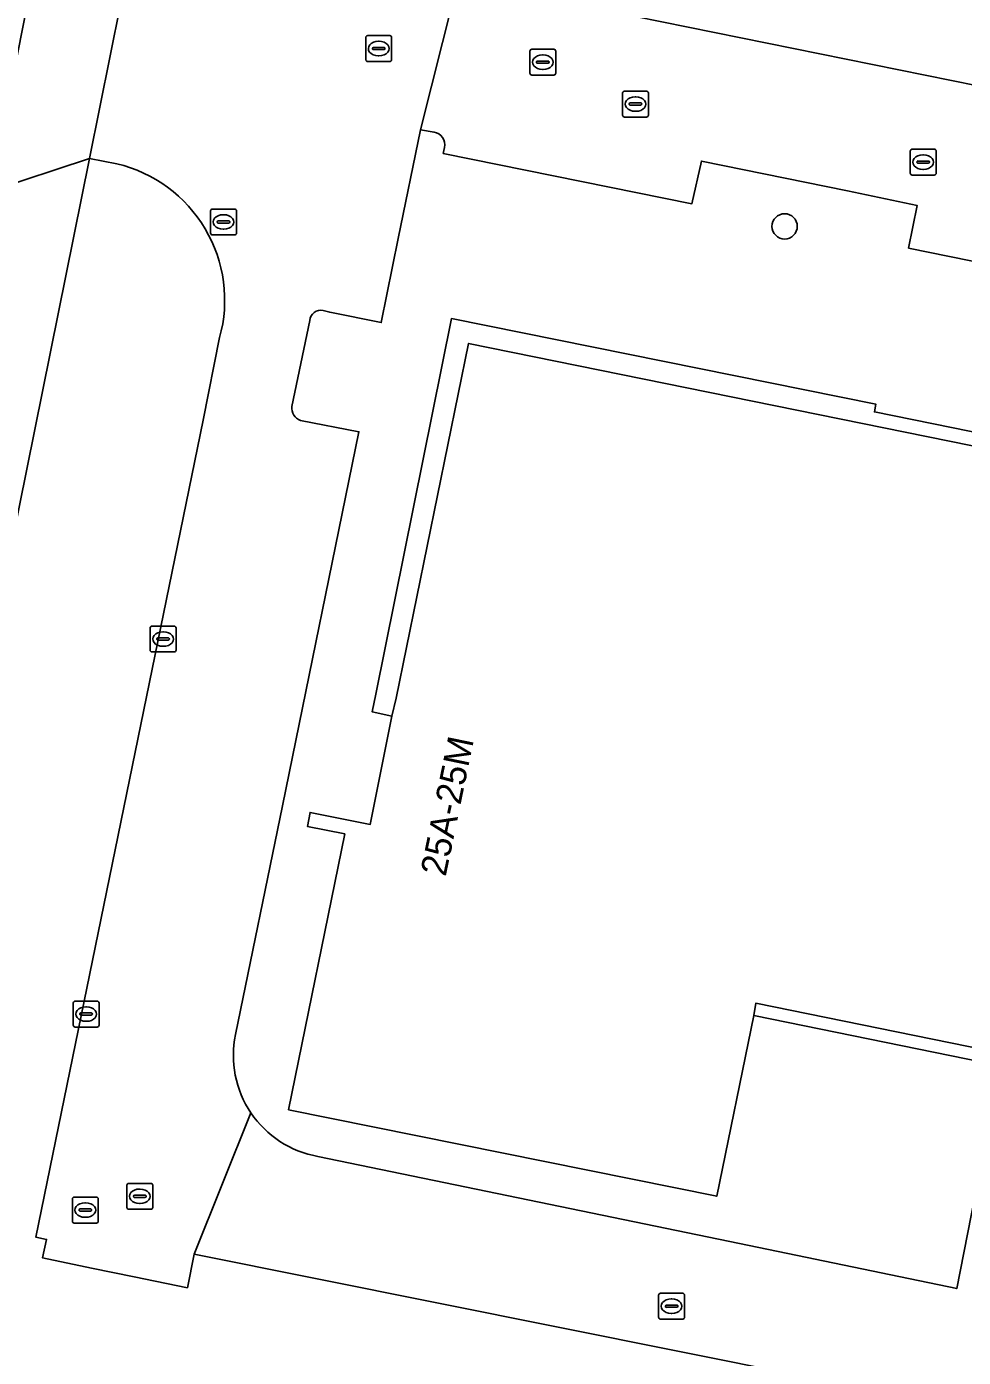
# Model space of a CAD drawing. Extents: x 157692 to 159674, y 381452 to 383291.
# Drawn here: x 158509.1 to 158545.3, y 381982.8 to 382034.2 of the extents above; entities that cross this region are included whole.
import ezdxf

# ---------------------------------------------------------------- set-up
doc = ezdxf.new("R2010")
doc.units = 0
for name, color, linetype in [('IMGEO_Boom', 7, 'Continuous'), ('IMGEO_Erf', 7, 'Continuous'), ('IMGEO_Kolk', 7, 'Continuous'), ('IMGEO_Pand', 7, 'Continuous'), ('IMGEO_Pand_nummerreeks', 7, 'Continuous'), ('IMGEO_Pand_overbouw', 7, 'Continuous'), ('IMGEO_Rijbaan_lokaal_open', 7, 'Continuous'), ('IMGEO_Rioolput', 7, 'Continuous'), ('IMGEO_Voetpad_open', 7, 'Continuous')]:
    doc.layers.add(name, color=color, linetype=linetype)

msp = doc.modelspace()

# ---------------------------------------------------------------- linework, layer by layer
at = {"layer": 'IMGEO_Boom'}
msp.add_circle((158538.353, 382026.481), 0.489, dxfattribs=at)
at = {"layer": 'IMGEO_Erf'}
for points in [[(158525.034, 382055.722), (158526.735, 382058.178), (158526.89, 382058.147), (158531.761, 382057.161), (158529.467, 382045.826), (158527.765, 382046.147), (158525.552, 382035.293), (158526.323, 382035.147), (158526.484, 382035.842), (158558.034, 382029.439), (158559.163, 382029.191)], [(158524.803, 382030.122), (158524.275, 382030.209), (158523.422, 382026.011), (158522.762, 382022.762), (158520.771, 382023.159), (158520.515, 382023.224)], [(158641.091, 382005.9), (158641.056, 382005.738), (158543.145, 382025.64), (158543.48, 382027.287), (158540.782, 382027.856), (158535.136, 382029.001), (158534.769, 382027.354), (158525.158, 382029.297), (158525.205, 382029.531)], [(158512.544, 382028.902), (158511.487, 382029.103), (158496.983, 381957.259), (158496.631, 381955.517), (158495.471, 381949.664), (158495.027, 381947.537), (158491.342, 381929.868), (158491.219, 381929.278), (158492.177, 381929.035), (158492.488, 381928.764), (158494.804, 381926.956), (158495.221, 381926.868), (158496.07, 381930.877), (158496.196, 381931.498), (158503.605, 381929.886), (158502.458, 381924.328), (158501.376, 381918.907), (158499.595, 381910.326)], [(158519.997, 382022.847), (158519.31, 382019.523)], [(158633.149, 381962.709), (158632.151, 381962.924), (158589.775, 381971.664), (158553.046, 381979.24), (158515.538, 381986.757), (158515.269, 381985.459), (158513.218, 381985.883), (158511.57, 381986.217), (158509.677, 381986.614), (158509.827, 381987.329), (158509.408, 381987.417), (158515.877, 382018.987), (158516.515, 382022.182)], [(158519.648, 382018.983), (158521.903, 382018.543), (158518.946, 382004.082), (158517.13, 381995.243)], [(158520.308, 381990.539), (158536.606, 381987.176), (158545.003, 381985.431), (158545.983, 381990.412), (158546.696, 381994.043), (158551.412, 381993.084), (158550.677, 381989.427), (158549.681, 381984.468), (158590.704, 381976.029), (158597.231, 381974.687), (158602.775, 381973.547), (158633.167, 381967.299), (158634.147, 381967.084)]]:
    msp.add_lwpolyline(points, dxfattribs=at)
msp.add_lwpolyline([(158628.896, 381977.861), (158551.508, 381993.562), (158546.79, 381994.52), (158537.238, 381996.458), (158537.162, 381995.98), (158535.731, 381988.998), (158519.182, 381992.341), (158521.352, 382003.003), (158519.908, 382003.291), (158520.013, 382003.834), (158522.34, 382003.369), (158523.175, 382007.551), (158523.336, 382008.252), (158526.141, 382021.958), (158633.426, 382000.171)], close=True, dxfattribs=at)
for centre, radius, start, end in [((158524.737, 382029.645), 0.482, 346.3474, 82.1), ((158511.29, 382023.627), 5.422, 344.5375, 76.6221), ((158520.417, 382022.815), 0.421, 76.506, 175.5882), ((158519.793, 382019.449), 0.488, 171.3288, 252.7582), ((158521.013, 381994.44), 3.965, 168.3194, 214.0305), ((158521.01, 381994.438), 3.961, 214.0249, 259.7917)]:
    msp.add_arc(centre, radius, start, end, dxfattribs=at)
at = {"layer": 'IMGEO_Kolk'}
for p, q in [((158532.087, 382030.781), (158532.087, 382031.633)), ((158532.162, 382031.707), (158533.014, 382031.707)), ((158532.575, 382031.487), (158532.6, 382031.487)), ((158533.088, 382031.633), (158533.088, 382030.781)), ((158532.346, 382031.201), (158532.346, 382031.213)), ((158532.784, 382031.164), (158532.386, 382031.164)), ((158532.389, 382031.25), (158532.787, 382031.25)), ((158532.598, 382030.927), (158532.573, 382030.927)), ((158532.83, 382031.213), (158532.83, 382031.201)), ((158533.014, 382030.707), (158532.162, 382030.707)), ((158543.209, 382028.538), (158543.209, 382029.39)), ((158543.284, 382029.464), (158544.136, 382029.464)), ((158544.21, 382029.39), (158544.21, 382028.538)), ((158543.468, 382028.958), (158543.468, 382028.97)), ((158543.906, 382028.921), (158543.508, 382028.921)), ((158543.511, 382029.007), (158543.909, 382029.007)), ((158543.697, 382029.244), (158543.722, 382029.244)), ((158543.952, 382028.97), (158543.952, 382028.958)), ((158544.136, 382028.464), (158543.284, 382028.464)), ((158543.72, 382028.684), (158543.695, 382028.684)), ((158516.168, 382026.225), (158516.168, 382027.077)), ((158516.243, 382027.151), (158517.095, 382027.151)), ((158516.656, 382026.931), (158516.681, 382026.931)), ((158517.169, 382027.077), (158517.169, 382026.225)), ((158516.427, 382026.645), (158516.427, 382026.657)), ((158516.865, 382026.608), (158516.467, 382026.608)), ((158516.47, 382026.694), (158516.868, 382026.694)), ((158516.679, 382026.371), (158516.654, 382026.371)), ((158516.911, 382026.657), (158516.911, 382026.645)), ((158517.095, 382026.151), (158516.243, 382026.151)), ((158513.831, 382010.106), (158513.831, 382010.958)), ((158513.906, 382011.032), (158514.758, 382011.032)), ((158514.832, 382010.958), (158514.832, 382010.106)), ((158514.09, 382010.526), (158514.09, 382010.538)), ((158514.528, 382010.489), (158514.13, 382010.489)), ((158514.133, 382010.575), (158514.531, 382010.575)), ((158514.319, 382010.812), (158514.344, 382010.812)), ((158514.574, 382010.538), (158514.574, 382010.526)), ((158514.758, 382010.032), (158513.906, 382010.032)), ((158514.342, 382010.252), (158514.317, 382010.252)), ((158510.857, 381995.612), (158510.857, 381996.464)), ((158510.932, 381996.538), (158511.784, 381996.538)), ((158511.858, 381996.464), (158511.858, 381995.612)), ((158511.116, 381996.032), (158511.116, 381996.044)), ((158511.554, 381995.995), (158511.156, 381995.995)), ((158511.159, 381996.081), (158511.557, 381996.081)), ((158511.345, 381996.318), (158511.37, 381996.318)), ((158511.6, 381996.044), (158511.6, 381996.032)), ((158511.784, 381995.538), (158510.932, 381995.538)), ((158511.368, 381995.758), (158511.343, 381995.758)), ((158533.484, 381984.322), (158533.484, 381985.174)), ((158533.559, 381985.248), (158534.411, 381985.248)), ((158534.485, 381985.174), (158534.485, 381984.322)), ((158533.743, 381984.742), (158533.743, 381984.754)), ((158534.181, 381984.705), (158533.783, 381984.705)), ((158533.786, 381984.791), (158534.184, 381984.791)), ((158533.972, 381985.028), (158533.997, 381985.028)), ((158534.227, 381984.754), (158534.227, 381984.742)), ((158534.411, 381984.248), (158533.559, 381984.248)), ((158533.995, 381984.468), (158533.97, 381984.468))]:
    msp.add_line(p, q, dxfattribs=at)
for points in [[(158532.087, 382030.781), (158532.087, 382031.633)], [(158532.162, 382031.707), (158533.014, 382031.707)], [(158533.088, 382031.633), (158533.088, 382030.781)], [(158533.014, 382030.707), (158532.162, 382030.707)], [(158543.209, 382028.538), (158543.209, 382029.39)], [(158543.284, 382029.464), (158544.136, 382029.464)], [(158544.21, 382029.39), (158544.21, 382028.538)], [(158544.136, 382028.464), (158543.284, 382028.464)], [(158516.168, 382026.225), (158516.168, 382027.077)], [(158516.243, 382027.151), (158517.095, 382027.151)], [(158517.169, 382027.077), (158517.169, 382026.225)], [(158517.095, 382026.151), (158516.243, 382026.151)], [(158513.831, 382010.106), (158513.831, 382010.958)], [(158513.906, 382011.032), (158514.758, 382011.032)], [(158514.832, 382010.958), (158514.832, 382010.106)], [(158514.758, 382010.032), (158513.906, 382010.032)], [(158510.857, 381995.612), (158510.857, 381996.464)], [(158510.932, 381996.538), (158511.784, 381996.538)], [(158511.858, 381996.464), (158511.858, 381995.612)], [(158511.784, 381995.538), (158510.932, 381995.538)], [(158533.484, 381984.322), (158533.484, 381985.174)], [(158533.559, 381985.248), (158534.411, 381985.248)], [(158534.485, 381985.174), (158534.485, 381984.322)], [(158534.411, 381984.248), (158533.559, 381984.248)]]:
    msp.add_lwpolyline(points, dxfattribs=at)
for centre, radius, start, end in [((158532.164, 382031.631), 0.0765, 91.552, 178.448), ((158532.164, 382031.631), 0.0765, 91.552, 178.448), ((158533.012, 382031.631), 0.0765, 1.552, 88.448), ((158533.012, 382031.631), 0.0765, 1.552, 88.448), ((158532.386, 382031.21), 0.0403, 85.8775, 175.7526), ((158532.383, 382031.2), 0.0366, 178.938, 274.7102), ((158532.787, 382031.207), 0.043, 264.8664, 352.4533), ((158532.791, 382031.212), 0.0386, 1.7309, 96.639), ((158532.164, 382030.783), 0.0765, 181.552, 268.448), ((158532.164, 382030.783), 0.0765, 181.552, 268.448), ((158533.012, 382030.783), 0.0765, 271.552, 358.448), ((158533.012, 382030.783), 0.0765, 271.552, 358.448), ((158543.286, 382029.388), 0.0765, 91.552, 178.448), ((158543.286, 382029.388), 0.0765, 91.552, 178.448), ((158544.134, 382029.388), 0.0765, 1.552, 88.448), ((158544.134, 382029.388), 0.0765, 1.552, 88.448), ((158543.508, 382028.967), 0.0403, 85.8775, 175.7526), ((158543.505, 382028.957), 0.0366, 178.938, 274.7102), ((158543.909, 382028.964), 0.043, 264.8664, 352.4533), ((158543.913, 382028.969), 0.0386, 1.7309, 96.639), ((158543.286, 382028.54), 0.0765, 181.552, 268.448), ((158543.286, 382028.54), 0.0765, 181.552, 268.448), ((158544.134, 382028.54), 0.0765, 271.552, 358.448), ((158544.134, 382028.54), 0.0765, 271.552, 358.448), ((158516.245, 382027.075), 0.0765, 91.552, 178.448), ((158516.245, 382027.075), 0.0765, 91.552, 178.448), ((158517.093, 382027.075), 0.0765, 1.552, 88.448), ((158517.093, 382027.075), 0.0765, 1.552, 88.448), ((158516.467, 382026.654), 0.0403, 85.8775, 175.7526), ((158516.464, 382026.644), 0.0366, 178.938, 274.7102), ((158516.868, 382026.651), 0.043, 264.8664, 352.4533), ((158516.872, 382026.656), 0.0386, 1.7309, 96.639), ((158516.245, 382026.227), 0.0765, 181.552, 268.448), ((158516.245, 382026.227), 0.0765, 181.552, 268.448), ((158517.093, 382026.227), 0.0765, 271.552, 358.448), ((158517.093, 382026.227), 0.0765, 271.552, 358.448), ((158513.908, 382010.956), 0.0765, 91.552, 178.448), ((158513.908, 382010.956), 0.0765, 91.552, 178.448), ((158514.756, 382010.956), 0.0765, 1.552, 88.448), ((158514.756, 382010.956), 0.0765, 1.552, 88.448), ((158514.13, 382010.535), 0.0403, 85.8775, 175.7526), ((158514.127, 382010.525), 0.0366, 178.938, 274.7102), ((158514.531, 382010.532), 0.043, 264.8664, 352.4533), ((158514.535, 382010.537), 0.0386, 1.7309, 96.639), ((158513.908, 382010.108), 0.0765, 181.552, 268.448), ((158513.908, 382010.108), 0.0765, 181.552, 268.448), ((158514.756, 382010.108), 0.0765, 271.552, 358.448), ((158514.756, 382010.108), 0.0765, 271.552, 358.448), ((158510.934, 381996.462), 0.0765, 91.552, 178.448), ((158510.934, 381996.462), 0.0765, 91.552, 178.448), ((158511.782, 381996.462), 0.0765, 1.552, 88.448), ((158511.782, 381996.462), 0.0765, 1.552, 88.448), ((158511.156, 381996.041), 0.0403, 85.8775, 175.7526), ((158511.153, 381996.031), 0.0366, 178.938, 274.7102), ((158511.557, 381996.038), 0.043, 264.8664, 352.4533), ((158511.561, 381996.043), 0.0386, 1.7309, 96.639), ((158510.934, 381995.614), 0.0765, 181.552, 268.448), ((158510.934, 381995.614), 0.0765, 181.552, 268.448), ((158511.782, 381995.614), 0.0765, 271.552, 358.448), ((158511.782, 381995.614), 0.0765, 271.552, 358.448), ((158533.561, 381985.172), 0.0765, 91.552, 178.448), ((158533.561, 381985.172), 0.0765, 91.552, 178.448), ((158534.409, 381985.172), 0.0765, 1.552, 88.448), ((158534.409, 381985.172), 0.0765, 1.552, 88.448), ((158533.783, 381984.751), 0.0403, 85.8775, 175.7526), ((158533.78, 381984.741), 0.0366, 178.938, 274.7102), ((158534.184, 381984.748), 0.043, 264.8664, 352.4533), ((158534.188, 381984.753), 0.0386, 1.7309, 96.639), ((158533.561, 381984.324), 0.0765, 181.552, 268.448), ((158533.561, 381984.324), 0.0765, 181.552, 268.448), ((158534.409, 381984.324), 0.0765, 271.552, 358.448), ((158534.409, 381984.324), 0.0765, 271.552, 358.448)]:
    msp.add_arc(centre, radius, start, end, dxfattribs=at)
for centre, major_axis, ratio, start_param, end_param in [((158532.574, 382031.207), (-0.387, 0.002), 0.722429, 4.712389, 7.853982), ((158532.599, 382031.207), (-0.39, 0.002), 0.717154, 1.570796, 4.712389), ((158543.696, 382028.964), (-0.387, 0.002), 0.722429, 4.712389, 7.853982), ((158543.721, 382028.964), (-0.39, 0.002), 0.717154, 1.570796, 4.712389), ((158516.655, 382026.651), (-0.387, 0.002), 0.722429, 4.712389, 7.853982), ((158516.68, 382026.651), (-0.39, 0.002), 0.717154, 1.570796, 4.712389), ((158514.318, 382010.532), (-0.387, 0.002), 0.722429, 4.712389, 7.853982), ((158514.343, 382010.532), (-0.39, 0.002), 0.717154, 1.570796, 4.712389), ((158511.344, 381996.038), (-0.387, 0.002), 0.722429, 4.712389, 7.853982), ((158511.369, 381996.038), (-0.39, 0.002), 0.717154, 1.570796, 4.712389), ((158533.971, 381984.748), (-0.387, 0.002), 0.722429, 4.712389, 7.853982), ((158533.996, 381984.748), (-0.39, 0.002), 0.717154, 1.570796, 4.712389)]:
    msp.add_ellipse(centre, major_axis=major_axis, ratio=ratio, start_param=start_param, end_param=end_param, dxfattribs=at)
at = {"layer": 'IMGEO_Pand'}
msp.add_lwpolyline([(158520.013, 382003.834), (158519.908, 382003.291), (158521.352, 382003.003), (158519.182, 381992.341), (158535.731, 381988.998), (158537.162, 381995.98), (158537.238, 381996.458), (158546.79, 381994.52), (158551.508, 381993.562), (158628.896, 381977.861), (158633.426, 382000.171), (158526.141, 382021.958), (158523.336, 382008.252), (158523.175, 382007.551), (158522.34, 382003.369)], close=True, dxfattribs=at)
at = {"layer": 'IMGEO_Pand_overbouw'}
msp.add_lwpolyline([(158537.162, 381995.98), (158546.696, 381994.043), (158551.412, 381993.084), (158629.29, 381977.261), (158634.018, 382000.555), (158541.821, 382019.31), (158541.878, 382019.607), (158525.478, 382022.916), (158522.548, 382008.404), (158522.41, 382007.723), (158523.175, 382007.551), (158523.336, 382008.252), (158526.141, 382021.958), (158633.426, 382000.171), (158628.896, 381977.861), (158551.508, 381993.562), (158546.79, 381994.52), (158537.238, 381996.458)], close=True, dxfattribs=at)
at = {"layer": 'IMGEO_Rijbaan_lokaal_open'}
for points in [[(158520.515, 382023.224), (158520.771, 382023.159), (158522.762, 382022.762), (158523.422, 382026.011), (158524.275, 382030.209), (158525.552, 382035.293), (158527.765, 382046.147), (158529.467, 382045.826), (158531.761, 382057.161), (158526.89, 382058.147), (158526.735, 382058.178), (158525.034, 382055.722)], [(158559.163, 382029.191), (158558.034, 382029.439), (158526.484, 382035.842), (158526.323, 382035.147), (158525.552, 382035.293), (158524.275, 382030.209), (158524.803, 382030.122)], [(158515.374, 382034.573), (158513.524, 382034.906), (158513.351, 382034.937), (158512.682, 382035.058), (158511.487, 382029.103), (158512.544, 382028.902)], [(158525.205, 382029.531), (158525.158, 382029.297), (158534.769, 382027.354), (158535.136, 382029.001), (158540.782, 382027.856), (158543.48, 382027.287), (158543.145, 382025.64), (158641.056, 382005.738), (158641.091, 382005.9)], [(158519.31, 382019.523), (158519.997, 382022.847)], [(158516.515, 382022.182), (158515.877, 382018.987), (158509.408, 381987.417), (158509.827, 381987.329), (158509.677, 381986.614), (158511.57, 381986.217), (158513.218, 381985.883), (158515.269, 381985.459), (158515.538, 381986.757), (158517.727, 381992.221)], [(158517.13, 381995.243), (158518.946, 382004.082), (158521.903, 382018.543), (158519.648, 382018.983)], [(158549.681, 381984.468), (158550.677, 381989.427), (158551.412, 381993.084), (158546.696, 381994.043), (158545.983, 381990.412), (158545.003, 381985.431), (158536.606, 381987.176), (158520.308, 381990.539)], [(158517.727, 381992.221), (158515.538, 381986.757), (158553.046, 381979.24), (158589.775, 381971.664), (158632.151, 381962.924), (158633.149, 381962.709)]]:
    msp.add_lwpolyline(points, dxfattribs=at)
for centre, radius, start, end in [((158524.737, 382029.645), 0.482, 346.3474, 82.1), ((158511.29, 382023.627), 5.422, 344.5375, 76.6221), ((158520.417, 382022.815), 0.421, 76.506, 175.5882), ((158519.793, 382019.449), 0.488, 171.3288, 252.7582), ((158521.013, 381994.44), 3.965, 168.3194, 214.0305), ((158521.01, 381994.438), 3.961, 214.0249, 259.7917)]:
    msp.add_arc(centre, radius, start, end, dxfattribs=at)
at = {"layer": 'IMGEO_Rioolput'}
for p, q in [((158522.164, 382032.927), (158522.164, 382033.779)), ((158522.239, 382033.853), (158523.091, 382033.853)), ((158522.652, 382033.633), (158522.677, 382033.633)), ((158523.165, 382033.779), (158523.165, 382032.927)), ((158522.423, 382033.347), (158522.423, 382033.359)), ((158522.861, 382033.31), (158522.463, 382033.31)), ((158522.466, 382033.396), (158522.864, 382033.396)), ((158522.675, 382033.073), (158522.65, 382033.073)), ((158522.907, 382033.359), (158522.907, 382033.347)), ((158528.506, 382032.4), (158528.506, 382033.252)), ((158528.581, 382033.326), (158529.433, 382033.326)), ((158528.994, 382033.106), (158529.019, 382033.106)), ((158529.507, 382033.252), (158529.507, 382032.4)), ((158523.091, 382032.853), (158522.239, 382032.853)), ((158528.765, 382032.82), (158528.765, 382032.832)), ((158529.203, 382032.783), (158528.805, 382032.783)), ((158528.808, 382032.869), (158529.206, 382032.869)), ((158529.017, 382032.546), (158528.992, 382032.546)), ((158529.249, 382032.832), (158529.249, 382032.82)), ((158529.433, 382032.326), (158528.581, 382032.326)), ((158512.933, 381988.569), (158512.933, 381989.421)), ((158513.008, 381989.495), (158513.86, 381989.495)), ((158513.421, 381989.275), (158513.446, 381989.275)), ((158513.934, 381989.421), (158513.934, 381988.569)), ((158510.825, 381988.038), (158510.825, 381988.89)), ((158510.9, 381988.964), (158511.752, 381988.964)), ((158511.313, 381988.744), (158511.338, 381988.744)), ((158511.826, 381988.89), (158511.826, 381988.038)), ((158513.192, 381988.989), (158513.192, 381989.001)), ((158513.63, 381988.952), (158513.232, 381988.952)), ((158513.235, 381989.038), (158513.633, 381989.038)), ((158513.676, 381989.001), (158513.676, 381988.989)), ((158511.084, 381988.458), (158511.084, 381988.47)), ((158511.522, 381988.421), (158511.124, 381988.421)), ((158511.127, 381988.507), (158511.525, 381988.507)), ((158511.568, 381988.47), (158511.568, 381988.458)), ((158513.86, 381988.495), (158513.008, 381988.495)), ((158513.444, 381988.715), (158513.419, 381988.715)), ((158511.752, 381987.964), (158510.9, 381987.964)), ((158511.336, 381988.184), (158511.311, 381988.184))]:
    msp.add_line(p, q, dxfattribs=at)
for points in [[(158522.164, 382032.927), (158522.164, 382033.779)], [(158522.239, 382033.853), (158523.091, 382033.853)], [(158523.165, 382033.779), (158523.165, 382032.927)], [(158528.506, 382032.4), (158528.506, 382033.252)], [(158528.581, 382033.326), (158529.433, 382033.326)], [(158529.507, 382033.252), (158529.507, 382032.4)], [(158523.091, 382032.853), (158522.239, 382032.853)], [(158529.433, 382032.326), (158528.581, 382032.326)], [(158512.933, 381988.569), (158512.933, 381989.421)], [(158513.008, 381989.495), (158513.86, 381989.495)], [(158513.934, 381989.421), (158513.934, 381988.569)], [(158510.825, 381988.038), (158510.825, 381988.89)], [(158510.9, 381988.964), (158511.752, 381988.964)], [(158511.826, 381988.89), (158511.826, 381988.038)], [(158513.86, 381988.495), (158513.008, 381988.495)], [(158511.752, 381987.964), (158510.9, 381987.964)]]:
    msp.add_lwpolyline(points, dxfattribs=at)
for centre, radius, start, end in [((158522.241, 382033.777), 0.0765, 91.552, 178.448), ((158522.241, 382033.777), 0.0765, 91.552, 178.448), ((158523.089, 382033.777), 0.0765, 1.552, 88.448), ((158523.089, 382033.777), 0.0765, 1.552, 88.448), ((158522.463, 382033.356), 0.0403, 85.8775, 175.7526), ((158522.46, 382033.346), 0.0366, 178.938, 274.7102), ((158522.864, 382033.353), 0.043, 264.8664, 352.4533), ((158522.868, 382033.358), 0.0386, 1.7309, 96.639), ((158528.583, 382033.25), 0.0765, 91.552, 178.448), ((158528.583, 382033.25), 0.0765, 91.552, 178.448), ((158529.431, 382033.25), 0.0765, 1.552, 88.448), ((158529.431, 382033.25), 0.0765, 1.552, 88.448), ((158522.241, 382032.929), 0.0765, 181.552, 268.448), ((158522.241, 382032.929), 0.0765, 181.552, 268.448), ((158523.089, 382032.929), 0.0765, 271.552, 358.448), ((158523.089, 382032.929), 0.0765, 271.552, 358.448), ((158528.805, 382032.829), 0.0403, 85.8775, 175.7526), ((158528.802, 382032.819), 0.0366, 178.938, 274.7102), ((158529.206, 382032.826), 0.043, 264.8664, 352.4533), ((158529.21, 382032.831), 0.0386, 1.7309, 96.639), ((158528.583, 382032.402), 0.0765, 181.552, 268.448), ((158528.583, 382032.402), 0.0765, 181.552, 268.448), ((158529.431, 382032.402), 0.0765, 271.552, 358.448), ((158529.431, 382032.402), 0.0765, 271.552, 358.448), ((158513.01, 381989.419), 0.0765, 91.552, 178.448), ((158513.01, 381989.419), 0.0765, 91.552, 178.448), ((158513.858, 381989.419), 0.0765, 1.552, 88.448), ((158513.858, 381989.419), 0.0765, 1.552, 88.448), ((158510.902, 381988.888), 0.0765, 91.552, 178.448), ((158510.902, 381988.888), 0.0765, 91.552, 178.448), ((158511.75, 381988.888), 0.0765, 1.552, 88.448), ((158511.75, 381988.888), 0.0765, 1.552, 88.448), ((158513.232, 381988.998), 0.0403, 85.8775, 175.7526), ((158513.229, 381988.988), 0.0366, 178.938, 274.7102), ((158513.633, 381988.995), 0.043, 264.8664, 352.4533), ((158513.637, 381989), 0.0386, 1.7309, 96.639), ((158511.124, 381988.467), 0.0403, 85.8775, 175.7526), ((158511.121, 381988.457), 0.0366, 178.938, 274.7102), ((158511.525, 381988.464), 0.043, 264.8664, 352.4533), ((158511.529, 381988.469), 0.0386, 1.7309, 96.639), ((158513.01, 381988.571), 0.0765, 181.552, 268.448), ((158513.01, 381988.571), 0.0765, 181.552, 268.448), ((158513.858, 381988.571), 0.0765, 271.552, 358.448), ((158513.858, 381988.571), 0.0765, 271.552, 358.448), ((158510.902, 381988.04), 0.0765, 181.552, 268.448), ((158510.902, 381988.04), 0.0765, 181.552, 268.448), ((158511.75, 381988.04), 0.0765, 271.552, 358.448), ((158511.75, 381988.04), 0.0765, 271.552, 358.448)]:
    msp.add_arc(centre, radius, start, end, dxfattribs=at)
for centre, major_axis, ratio, start_param, end_param in [((158522.651, 382033.353), (-0.387, 0.002), 0.722429, 4.712389, 7.853982), ((158522.676, 382033.353), (-0.39, 0.002), 0.717154, 1.570796, 4.712389), ((158528.993, 382032.826), (-0.387, 0.002), 0.722429, 4.712389, 7.853982), ((158529.018, 382032.826), (-0.39, 0.002), 0.717154, 1.570796, 4.712389), ((158513.42, 381988.995), (-0.387, 0.002), 0.722429, 4.712389, 7.853982), ((158513.445, 381988.995), (-0.39, 0.002), 0.717154, 1.570796, 4.712389), ((158511.312, 381988.464), (-0.387, 0.002), 0.722429, 4.712389, 7.853982), ((158511.337, 381988.464), (-0.39, 0.002), 0.717154, 1.570796, 4.712389)]:
    msp.add_ellipse(centre, major_axis=major_axis, ratio=ratio, start_param=start_param, end_param=end_param, dxfattribs=at)
at = {"layer": 'IMGEO_Voetpad_open'}
for points in [[(158507.645, 382027.843), (158511.487, 382029.103), (158512.682, 382035.058), (158509.607, 382037.718)], [(158496.983, 381957.259), (158511.487, 382029.103), (158507.645, 382027.843), (158493.486, 381957.986)]]:
    msp.add_lwpolyline(points, close=True, dxfattribs=at)

# ---------------------------------------------------------------- texts
at = {"layer": 'IMGEO_Pand_nummerreeks'}
msp.add_text('25A-25M', height=1, rotation=78.3408, dxfattribs=at).set_placement((158525.251, 382001.327))

doc.saveas('drawing.dxf')
